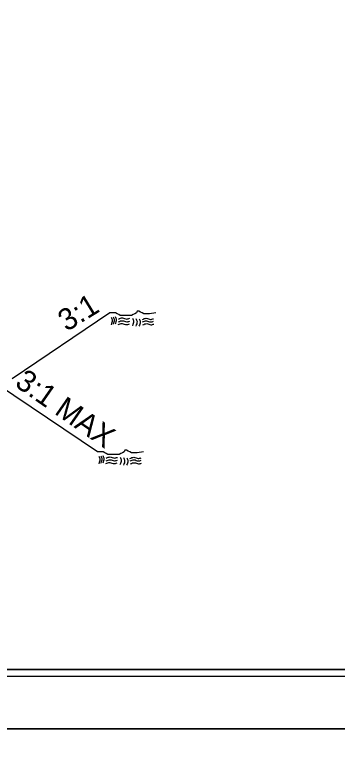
# Model space of a CAD drawing. Extents: x 2241081 to 2251104, y 658534 to 663427.
# Drawn here: x 2248634.3 to 2248757, y 660714.3 to 660995.7 of the extents above; entities that cross this region are included whole.
import ezdxf

# ---------------------------------------------------------------- set-up
doc = ezdxf.new("R2010")
doc.units = 0
for name, color, linetype in [('Old_Level_1', 7, 'Continuous'), ('Old_Level_2', 7, 'Continuous'), ('Sheet Cutting Line CELL', 7, 'Continuous'), ('Sheet Plan CELL', 7, 'Continuous'), ('Sheet Plot Border Inside CELL', 7, 'Continuous'), ('Sheet Plot Border Outside CELL', 7, 'Continuous'), ('Typical Hinge Slope Interstate CELL', 7, 'Continuous')]:
    doc.layers.add(name, color=color, linetype=linetype)

msp = doc.modelspace()

# ---------------------------------------------------------------- linework, layer by layer
at = {"layer": 'Old_Level_1'}
for p, q in [((2248670.44, 660882.39), (2248633.28, 660857.38)), ((2248665.74, 660829.54), (2248613.29, 660864.84))]:
    msp.add_line(p, q, dxfattribs=at)
for points in [[(2248688, 660882.39), (2248685.54, 660882.08), (2248684.92, 660882.08), (2248684, 660882.08), (2248683.38, 660882.08), (2248682.76, 660882.39), (2248682.15, 660882.7), (2248681.53, 660883.01), (2248680.92, 660883.01), (2248680.61, 660882.39), (2248679.99, 660882.08), (2248679.37, 660881.77), (2248678.76, 660881.47), (2248678.14, 660881.47), (2248677.53, 660881.47), (2248676.91, 660881.47), (2248676.29, 660881.47), (2248675.68, 660881.47), (2248675.06, 660881.47), (2248674.45, 660881.47), (2248673.83, 660881.77), (2248673.21, 660882.08), (2248672.6, 660882.39), (2248671.67, 660882.39), (2248671.06, 660882.39), (2248670.44, 660882.39)], [(2248683.31, 660829.54), (2248680.84, 660829.23), (2248680.22, 660829.24), (2248679.3, 660829.23), (2248678.68, 660829.24), (2248678.07, 660829.54), (2248677.45, 660829.85), (2248676.83, 660830.16), (2248676.22, 660830.16), (2248675.91, 660829.54), (2248675.29, 660829.24), (2248674.68, 660828.93), (2248674.06, 660828.62), (2248673.44, 660828.62), (2248672.83, 660828.62), (2248672.21, 660828.62), (2248671.6, 660828.62), (2248670.98, 660828.62), (2248670.36, 660828.62), (2248669.75, 660828.62), (2248669.13, 660828.93), (2248668.52, 660829.24), (2248667.9, 660829.54), (2248666.97, 660829.54), (2248666.36, 660829.54), (2248665.74, 660829.54)]]:
    msp.add_lwpolyline(points, dxfattribs=at)
at = {"layer": 'Old_Level_2'}
for points in [[(2248670.96, 660880.8), (2248671.39, 660879.56), (2248670.93, 660877.91)], [(2248670.96, 660880.8), (2248671.39, 660879.56), (2248670.93, 660877.91)], [(2248671.69, 660880.94), (2248672.11, 660879.7), (2248671.66, 660878.05)], [(2248671.69, 660880.94), (2248672.11, 660879.7), (2248671.66, 660878.05)], [(2248672.47, 660881.03), (2248672.9, 660879.78), (2248672.44, 660878.14)], [(2248672.47, 660881.03), (2248672.9, 660879.78), (2248672.44, 660878.14)], [(2248673.79, 660879.01), (2248675.3, 660879.44), (2248676.88, 660879.03), (2248678.03, 660879.29)], [(2248673.79, 660879.01), (2248675.3, 660879.44), (2248676.88, 660879.03), (2248678.03, 660879.29)], [(2248673.8, 660880.06), (2248675.3, 660880.49), (2248676.9, 660880.08), (2248678.04, 660880.34)], [(2248673.8, 660880.06), (2248675.3, 660880.49), (2248676.9, 660880.08), (2248678.04, 660880.34)], [(2248679.06, 660880.41), (2248679.48, 660879.17), (2248679.03, 660877.52)], [(2248679.06, 660880.41), (2248679.48, 660879.17), (2248679.03, 660877.52)], [(2248680.37, 660880.31), (2248680.8, 660879.07), (2248680.34, 660877.42)], [(2248680.37, 660880.31), (2248680.8, 660879.07), (2248680.34, 660877.42)], [(2248681.59, 660880.2), (2248682.01, 660878.96), (2248681.55, 660877.31)], [(2248681.59, 660880.2), (2248682.01, 660878.96), (2248681.55, 660877.31)], [(2248682.83, 660879.91), (2248684.34, 660880.34), (2248685.92, 660879.94), (2248687.07, 660880.19)], [(2248682.83, 660879.91), (2248684.34, 660880.34), (2248685.92, 660879.94), (2248687.07, 660880.19)], [(2248682.87, 660878.97), (2248684.38, 660879.4), (2248685.96, 660878.99), (2248687.11, 660879.25)], [(2248682.87, 660878.97), (2248684.38, 660879.4), (2248685.96, 660878.99), (2248687.11, 660879.25)], [(2248673.68, 660877.95), (2248675.18, 660878.38), (2248676.78, 660877.98), (2248677.92, 660878.24)], [(2248673.68, 660877.95), (2248675.18, 660878.38), (2248676.78, 660877.98), (2248677.92, 660878.24)], [(2248683.02, 660877.88), (2248684.53, 660878.31), (2248686.12, 660877.9), (2248687.26, 660878.16)], [(2248666.27, 660827.95), (2248666.69, 660826.71), (2248666.23, 660825.07)], [(2248666.27, 660827.95), (2248666.69, 660826.71), (2248666.23, 660825.07)], [(2248667, 660828.1), (2248667.42, 660826.85), (2248666.96, 660825.2)], [(2248667, 660828.1), (2248667.42, 660826.85), (2248666.96, 660825.2)], [(2248667.77, 660828.18), (2248668.2, 660826.93), (2248667.74, 660825.29)], [(2248667.77, 660828.18), (2248668.2, 660826.93), (2248667.74, 660825.29)], [(2248669.1, 660827.21), (2248670.6, 660827.64), (2248672.2, 660827.24), (2248673.34, 660827.49)], [(2248669.1, 660827.21), (2248670.6, 660827.64), (2248672.2, 660827.24), (2248673.34, 660827.49)], [(2248669.1, 660826.16), (2248670.6, 660826.59), (2248672.19, 660826.18), (2248673.33, 660826.44)], [(2248669.1, 660826.16), (2248670.6, 660826.59), (2248672.19, 660826.18), (2248673.33, 660826.44)], [(2248674.36, 660827.56), (2248674.78, 660826.32), (2248674.33, 660824.68)], [(2248674.36, 660827.56), (2248674.78, 660826.32), (2248674.33, 660824.68)], [(2248675.67, 660827.46), (2248676.1, 660826.22), (2248675.65, 660824.57)], [(2248675.67, 660827.46), (2248676.1, 660826.22), (2248675.65, 660824.57)], [(2248676.89, 660827.35), (2248677.31, 660826.11), (2248676.85, 660824.47)], [(2248676.89, 660827.35), (2248677.31, 660826.11), (2248676.85, 660824.47)], [(2248678.13, 660827.07), (2248679.64, 660827.5), (2248681.22, 660827.09), (2248682.37, 660827.34)], [(2248678.13, 660827.07), (2248679.64, 660827.5), (2248681.22, 660827.09), (2248682.37, 660827.34)], [(2248678.17, 660826.12), (2248679.68, 660826.56), (2248681.26, 660826.15), (2248682.41, 660826.4)], [(2248678.17, 660826.12), (2248679.68, 660826.56), (2248681.26, 660826.15), (2248682.41, 660826.4)], [(2248668.98, 660825.11), (2248670.48, 660825.53), (2248672.08, 660825.13), (2248673.22, 660825.39)], [(2248668.98, 660825.11), (2248670.48, 660825.53), (2248672.08, 660825.13), (2248673.22, 660825.39)], [(2248678.32, 660825.03), (2248679.83, 660825.46), (2248681.42, 660825.05), (2248682.57, 660825.31)]]:
    msp.add_spline(points, degree=3, dxfattribs=at)
at = {"layer": 'Sheet Cutting Line CELL'}
for p, q in [((2247635.51, 660724.27), (2249319.01, 660724.26)), ((2249319.01, 660724.26), (2247635.51, 660724.27))]:
    msp.add_line(p, q, dxfattribs=at)
at = {"layer": 'Sheet Plan CELL'}
for points in [[(2247801.99, 660746.78), (2247801.97, 661796.75), (2249101.96, 661796.79), (2249101.97, 661646.73), (2249302.01, 661646.71), (2249302.01, 660746.78)], [(2249302.03, 661796.78), (2247802, 661796.78), (2247801.99, 660746.78), (2249302.01, 660746.78)]]:
    msp.add_lwpolyline(points, close=True, dxfattribs=at)
at = {"layer": 'Sheet Plot Border Inside CELL'}
msp.add_lwpolyline([(2247648.51, 660744.27), (2249314.49, 660744.28), (2249314.51, 661799.26), (2247648.51, 661799.27)], close=True, dxfattribs=at)
at = {"layer": 'Sheet Plot Border Outside CELL'}
for points in [[(2247635.51, 660724.27), (2249319.01, 660724.26), (2249319.01, 661819.26), (2247635.51, 661819.27)], [(2247635.51, 659629.27), (2249319.01, 659629.26), (2249319.01, 660724.26), (2247635.51, 660724.27)]]:
    msp.add_lwpolyline(points, close=True, dxfattribs=at)

# ---------------------------------------------------------------- texts
at = {"layer": 'Typical Hinge Slope Interstate CELL'}
for s, rotation, p in [('3:1', 31.5585, (2248654.02, 660875.11)), ('3:1 MAX', 325.1421, (2248633.91, 660854.81))]:
    msp.add_text(s, height=8.25, rotation=rotation, dxfattribs=at).set_placement(p)

doc.saveas('drawing.dxf')
